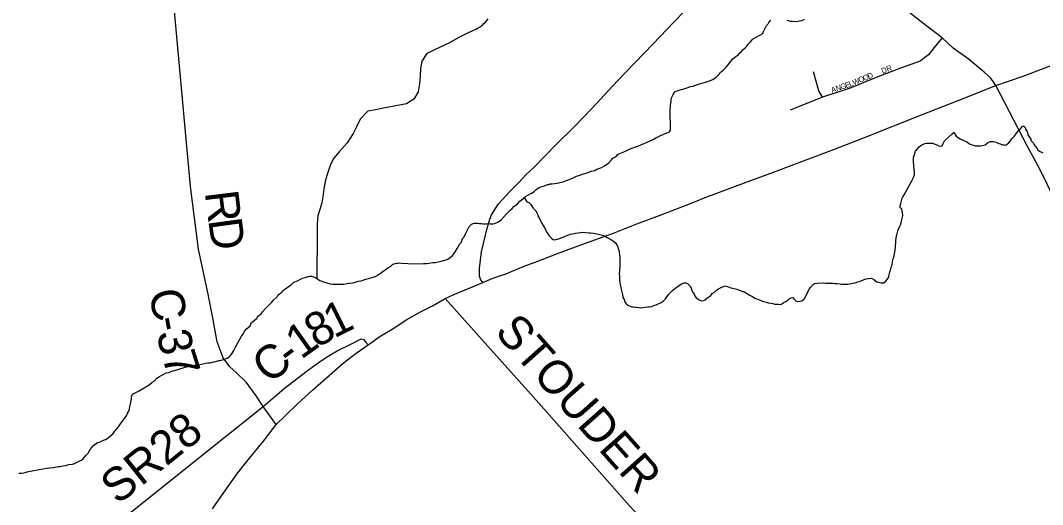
# Model space of a CAD drawing. Extents: x 1310247 to 1664935, y 235267 to 584339.
# Drawn here: x 1498565 to 1507738, y 455261 to 459610 of the extents above; entities that cross this region are included whole.
import ezdxf

# ---------------------------------------------------------------- set-up
doc = ezdxf.new("R2010")
doc.units = 0
for name, color, linetype in [('GM_X_County_Road', 7, 'Continuous'), ('GM_X_County_Road_Text', 7, 'Continuous'), ('GM_X_Minor_River', 7, 'Continuous'), ('GM_X_State_Route', 7, 'Continuous'), ('GM_X_Township_Road', 7, 'Continuous'), ('GM_X_Township_Road_Text', 7, 'Continuous'), ('GM_X_Township_Subdivision', 7, 'Continuous'), ('GM_X_Township_Subdivision_Text', 7, 'Continuous')]:
    doc.layers.add(name, color=color, linetype=linetype)

msp = doc.modelspace()

# ---------------------------------------------------------------- linework, layer by layer
at = {"layer": 'GM_X_County_Road'}
for points in [[(1500744.6, 456141.4), (1500681.3, 456237.2), (1500594.6, 456356.4), (1500500.7, 456448.5), (1500442.9, 456497.3), (1500385.1, 456578.6), (1500329.1, 456721.3), (1500289.4, 456952.5), (1500249.7, 457151.2), (1500163.8, 457555.4), (1500090.1, 458117), (1499955.1, 459594.6), (1499832.8, 460941.2), (1499658.5, 462753.4), (1499572.7, 463646.1), (1499566, 463741.3), (1499564.7, 463796.2), (1499566, 463843.1), (1499570, 463903.5), (1499603.6, 464138), (1499642.4, 464414.2), (1499659.9, 464486.5), (1499680, 464616.6), (1499698.7, 464749.2)], [(1507846.5, 458003.4), (1507714.6, 458272.3), (1507601.3, 458482.5), (1507317.6, 459025), (1507295.2, 459062.2), (1507270.8, 459095.1), (1507215.6, 459146.1), (1507070.1, 459265), (1506935.3, 459361.6), (1506837.3, 459452.8), (1506647.8, 459597.1), (1505381.9, 460598.1)], [(1499550.6, 455187.7), (1500090.7, 455621.2), (1500744.6, 456141.4), (1500930.6, 456302.2), (1501138.3, 456461.2), (1501250.3, 456542.5), (1501326.2, 456593), (1501408.4, 456641.8), (1501535.7, 456705), (1501622.4, 456750.2), (1501645, 456744.8), (1501662.2, 456723.1), (1501686.1, 456695)], [(1500860.4, 455979.4), (1500744.6, 456141.4)]]:
    msp.add_lwpolyline(points, dxfattribs=at)
at = {"layer": 'GM_X_Minor_River'}
for points in [[(1502653.6, 459531.1), (1502673.9, 459542.7), (1502686, 459548.5), (1502710.5, 459566), (1502724.9, 459581.7), (1502741.3, 459597.4), (1502751.6, 459609.3), (1502762, 459625.1)], [(1505296.1, 459611.2), (1505281.7, 459593.5), (1505273.3, 459575.6), (1505256.9, 459561.9), (1505246.4, 459538), (1505238, 459520.1), (1505231.7, 459508.2), (1505223.3, 459490.3), (1505139.2, 459440.6)], [(1505599.3, 459618.8), (1505579, 459607.2), (1505556.8, 459601.6), (1505528.6, 459598.2), (1505490.5, 459599), (1505476.5, 459601.3), (1505456.6, 459605.8), (1505444.6, 459610)], [(1502653.6, 459531.1), (1502583.5, 459497), (1502504.7, 459460.5), (1502409.5, 459404.3), (1502342.9, 459375.5), (1502270.1, 459338.9), (1502213.5, 459313.9), (1502168, 459242.7), (1502156.7, 459178.8), (1502153.2, 459108.8), (1502145.8, 459038.9), (1502134.3, 458969), (1502096.9, 458901.6), (1502030, 458860.9), (1501823, 458820.8), (1501750.7, 458806.2), (1501682.4, 458795.5), (1501612.9, 458722.8), (1501581.4, 458653.3), (1501552.2, 458593.8), (1501498.4, 458508.7), (1501424.6, 458428), (1501375.4, 458368.9), (1501346.1, 458307.4), (1501316.2, 458217.8), (1501299.1, 458162.1), (1501287.7, 458096.2), (1501278.2, 458024.3), (1501269.1, 457972.4), (1501251.8, 457910.7), (1501234.6, 457854.9), (1501227.2, 457787), (1501227.6, 457706.8), (1501226.1, 457290.5)], [(1504398.6, 458665.4), (1504397.6, 458701.5), (1504396.2, 458727.6), (1504395.1, 458761.7), (1504396.2, 458805.7), (1504399, 458837.7), (1504399.3, 458849.7), (1504404.1, 458881.6), (1504406.5, 458895.6), (1504411.2, 458921.5), (1504423.8, 458945.2), (1504438.4, 458966.8), (1504466.8, 458980.1), (1504495.1, 458989.4), (1504509.2, 458993), (1504539.6, 459002.3), (1504553.7, 459005.9), (1504578, 459015.3), (1504602.2, 459020.6), (1504614.4, 459026.3), (1504642.6, 459033.6), (1504658.8, 459039.2), (1504683.1, 459046.6), (1504721.5, 459057.6), (1504739.6, 459063.1), (1504755.9, 459070.7), (1504778.2, 459080.1), (1504808.8, 459101.4), (1504835.5, 459126.7), (1504845.9, 459138.5), (1504858.3, 459154.2), (1504872.6, 459163.8), (1504899.3, 459189.1), (1504915.9, 459210.7), (1504932.4, 459230.3), (1504959.3, 459263.7), (1504973.7, 459277.3), (1505008.5, 459302.5), (1505018.8, 459314.2), (1505035.3, 459331.8), (1505049.8, 459349.5), (1505070.2, 459364.9), (1505080.5, 459376.7), (1505088.9, 459388.5), (1505099.2, 459400.2), (1505117.7, 459417.8), (1505136.2, 459437.3), (1505139.2, 459440.6)], [(1501950.6, 457429.5), (1501966.7, 457431.1), (1501980.7, 457430.8), (1502042.8, 457427.1), (1502137, 457424.6), (1502183.2, 457425.5), (1502209.3, 457426.8), (1502233.4, 457428.1), (1502265.6, 457435.3), (1502287.7, 457436.7), (1502328, 457443.7), (1502342.1, 457447.3), (1502372.5, 457456.5), (1502394.7, 457462), (1502419.1, 457477.4), (1502443.7, 457496.8), (1502464.5, 457526.2), (1502485.4, 457559.8), (1502508.6, 457603.2), (1502518.9, 457615), (1502535.9, 457652.6), (1502546.3, 457666.3), (1502563.2, 457699.9), (1502577.9, 457727.6), (1502590.5, 457751.3), (1502613.3, 457778.7), (1502635.6, 457788.2), (1502655.7, 457789.6), (1502669.7, 457787.3), (1502685.7, 457786.9), (1502699.7, 457784.5), (1502713.7, 457784.1), (1502733.7, 457781.6), (1502745.8, 457783.3), (1502759.9, 457784.9), (1502781.8, 457782.3), (1502803.9, 457781.8), (1502822, 457785.3), (1502848.4, 457798.6), (1502879.1, 457819.9), (1502901.8, 457845.3), (1502928.5, 457872.6), (1502957.4, 457901.9), (1502977.8, 457919.4), (1502994.3, 457937), (1503014.8, 457952.5), (1503027.1, 457962.2), (1503045.7, 457985.8), (1503058, 457995.5), (1503096.9, 458028.5), (1503119.3, 458039.9), (1503151.9, 458059.1), (1503174.3, 458072.5), (1503194.8, 458092), (1503211.1, 458101.6), (1503227.4, 458113.2), (1503267.8, 458124.2), (1503296.2, 458135.4), (1503308.3, 458137.1), (1503320.4, 458140.8), (1503336.5, 458142.4), (1503380.8, 458149.2), (1503392.9, 458150.9), (1503406.9, 458152.6), (1503433.2, 458159.9), (1503473.7, 458174.9), (1503518.2, 458191.7), (1503556.8, 458210.7), (1503577, 458216.2), (1503617.5, 458233.2), (1503641.8, 458238.6), (1503674.1, 458249.7), (1503688.3, 458255.4), (1503718.6, 458262.6), (1503730.8, 458270.3), (1503757.1, 458279.6), (1503773.3, 458285.2), (1503805.8, 458302.4), (1503844.7, 458331.4), (1503869.4, 458356.8), (1503881.8, 458372.5), (1503910.3, 458387.8), (1503928.8, 458407.3), (1503975.4, 458426.1), (1504012, 458445.2), (1504030.2, 458452.7), (1504052.5, 458462.2), (1504113.3, 458484.6), (1504168, 458507.2), (1504216.7, 458528), (1504249.1, 458543.1), (1504269.6, 458558.6), (1504287.8, 458564.2), (1504316.2, 458579.5), (1504332.4, 458585), (1504364.9, 458600.2), (1504377, 458601.9), (1504391.2, 458609.5), (1504399.6, 458625.3), (1504400, 458639.3), (1504398.6, 458665.4)], [(1506474.8, 457819.9), (1506481.4, 457843.7), (1506483.8, 457859.7), (1506482.4, 457881.8), (1506475.2, 457914), (1506461.6, 457930.4), (1506459.9, 457944.4), (1506466.5, 457966.3), (1506473.1, 457990.2), (1506475.5, 458006.1), (1506481.9, 458020), (1506496.5, 458043.6), (1506511.2, 458069.3), (1506528.1, 458102.9), (1506547, 458136.5), (1506563.9, 458170.1), (1506580.7, 458197.7), (1506587.4, 458223.5), (1506589.9, 458243.5), (1506586.5, 458269.6), (1506583.2, 458297.8), (1506583.6, 458311.8), (1506580.1, 458333.9), (1506578.9, 458364), (1506581.3, 458379.9), (1506592.2, 458413.7), (1506596.8, 458435.6), (1506631.8, 458472.8), (1506646.2, 458486.4), (1506668.5, 458497.8), (1506682.8, 458505.5), (1506696.8, 458507.1), (1506716.9, 458508.6), (1506749, 458507.8), (1506774.8, 458497.1), (1506788.7, 458492.7), (1506806.6, 458484.2), (1506824.5, 458479.7), (1506836.6, 458483.4), (1506847.2, 458505.2), (1506851.5, 458517.1), (1506857.8, 458528.9), (1506890.7, 458558.1), (1506925.6, 458591.3), (1506944, 458604.8), (1506953.5, 458584.5), (1506963.2, 458570.2), (1506982.9, 458555.7), (1506998.6, 458545.3), (1507030.4, 458532.4), (1507058.1, 458519.7), (1507072, 458511.3), (1507089.6, 458496.8), (1507133.4, 458483.7), (1507183.5, 458482.3), (1507223.9, 458493.3), (1507244.4, 458508.8), (1507268.8, 458522.2), (1507296.8, 458521.4), (1507308.8, 458519.1), (1507322.8, 458516.8), (1507346.5, 458504.1), (1507358.5, 458501.8), (1507382.4, 458493.2), (1507396.3, 458490.8), (1507408.4, 458490.5), (1507422.6, 458500.1), (1507434.9, 458509.8), (1507464, 458549.1), (1507482.5, 458566.7), (1507505.3, 458598.1), (1507526, 458623.6), (1507540.4, 458637.2), (1507557, 458658.9), (1507569.1, 458660.5), (1507580.8, 458648.2), (1507584.4, 458632.1), (1507601.7, 458603.6), (1507605.2, 458581.5), (1507632.3, 458542.7), (1507634, 458530.6), (1507655.4, 458506), (1507659.1, 458493.9), (1507690.3, 458459.1), (1507694, 458447), (1507709.8, 458434.5), (1507741.5, 458421.7)], [(1503084.3, 458017.8), (1503109.7, 457980.1), (1503127.6, 457973.6), (1503145.3, 457957.1), (1503166.5, 457924.5), (1503189.9, 457899.9), (1503201.4, 457877.5), (1503208.8, 457855.3), (1503224.3, 457830.8), (1503231.8, 457810.6), (1503243.2, 457788.3), (1503254.8, 457768), (1503268.3, 457749.6), (1503277.8, 457729.3), (1503293.2, 457700.8), (1503310.5, 457674.4), (1503330.1, 457653.8), (1503345.8, 457641.4), (1503357.8, 457639.1), (1503369.8, 457640.8), (1503384, 457644.4), (1503404.2, 457649.9), (1503440.7, 457666.9), (1503469.1, 457678.2), (1503487.3, 457683.8), (1503499.4, 457689.4), (1503533.7, 457696.5), (1503549.8, 457700.1), (1503565.9, 457701.7), (1503590.1, 457705.1), (1503616.2, 457706.4), (1503636.2, 457705.9), (1503666.2, 457703.1), (1503682.3, 457702.7), (1503708.3, 457700), (1503752.2, 457690.8), (1503799.9, 457677.6), (1503831.6, 457660.7), (1503857.3, 457646), (1503869.2, 457639.7), (1503888.9, 457627.2), (1503906.5, 457610.7), (1503923.9, 457582.2), (1503938.7, 457533.7), (1503941.8, 457499.6), (1503943.5, 457485.5), (1503944.5, 457449.4), (1503943.2, 457397.4), (1503940.5, 457367.4), (1503939.4, 457327.4), (1503941.1, 457315.3), (1503942.3, 457283.2), (1503945.5, 457251.1), (1503947.2, 457239), (1503952.4, 457206.9), (1503961.6, 457172.6), (1503967, 457148.4), (1503972.3, 457120.2), (1503981.9, 457103.9), (1503985.6, 457091.8), (1503993.2, 457075.6), (1504002.9, 457061.3), (1504022.6, 457048.8), (1504052.4, 457038), (1504064.4, 457037.7), (1504082.4, 457033.2), (1504094.4, 457032.9), (1504114.4, 457030.4), (1504126.4, 457028), (1504154.5, 457031.3), (1504170.6, 457032.9), (1504196.7, 457036.2), (1504208.8, 457035.9), (1504229, 457041.4), (1504257.3, 457052.7), (1504269.4, 457054.3), (1504287.7, 457063.9), (1504316.1, 457075.2), (1504334.4, 457086.7), (1504353, 457110.2), (1504382.1, 457147.5), (1504394.4, 457159.2), (1504419.2, 457186.6), (1504431.4, 457196.3), (1504451.9, 457213.8), (1504468.2, 457223.4), (1504498.8, 457244.6), (1504521.1, 457252.1), (1504535.1, 457251.7), (1504551.1, 457247.3), (1504562.8, 457235), (1504578.5, 457220.5), (1504584.1, 457204.3), (1504591.6, 457184.1), (1504601, 457161.8), (1504610.7, 457149.6), (1504618.4, 457135.3), (1504630, 457117), (1504657.6, 457100.3), (1504681.4, 457089.6), (1504695.5, 457093.3)], [(1504695.5, 457093.3), (1504713.8, 457100.8), (1504726.2, 457114.5), (1504760.8, 457137.6), (1504777.4, 457159.2), (1504789.7, 457166.9), (1504816.3, 457190.2), (1504830.6, 457197.9), (1504855, 457211.3), (1504875.3, 457220.8), (1504889.4, 457224.4), (1504909.3, 457219.9), (1504941.1, 457209), (1504955.1, 457204.6), (1504983, 457197.9), (1504995, 457195.6), (1505014.8, 457187.1), (1505026.8, 457184.8), (1505044.6, 457176.3), (1505056.6, 457174), (1505074.3, 457161.5), (1505086.2, 457157.1), (1505107.9, 457140.5), (1505127.7, 457132), (1505161.3, 457113.1), (1505183.2, 457104.5), (1505216.9, 457089.6), (1505234.8, 457085.2), (1505256.7, 457078.6), (1505276.6, 457074), (1505306.6, 457069.2), (1505318.6, 457066.9), (1505334.5, 457062.5), (1505350.5, 457060.1), (1505364.5, 457059.7), (1505378.5, 457057.4), (1505394.6, 457060.9), (1505409, 457072.6), (1505433.4, 457086), (1505451.7, 457097.5), (1505468.1, 457111.1), (1505482.3, 457118.7), (1505498.4, 457120.3), (1505506.1, 457108.1), (1505523.7, 457091.6), (1505537.6, 457085.2), (1505563.7, 457086.6), (1505577.9, 457090.2), (1505600.5, 457111.6), (1505617.2, 457139.2), (1505623.5, 457151.1), (1505636.4, 457182.8), (1505653.1, 457208.4), (1505667.5, 457224), (1505673.8, 457235.9), (1505692.1, 457245.5), (1505716.3, 457248.8), (1505772.5, 457251.3), (1505790.5, 457250.9), (1505802.5, 457250.6), (1505856.7, 457249.1), (1505874.6, 457246.7), (1505890.7, 457246.3), (1505920.7, 457243.5), (1505932.6, 457241.1), (1505950.7, 457240.7), (1505976.8, 457242), (1505990.8, 457241.6), (1506019, 457246.9), (1506033.1, 457248.5), (1506055.3, 457254), (1506079.6, 457261.3), (1506103.8, 457268.7), (1506136.2, 457281.9), (1506156.4, 457287.4), (1506202.7, 457294.2), (1506222.5, 457281.6), (1506250.1, 457262.9), (1506266, 457258.5), (1506287.9, 457253.9), (1506312, 457253.2), (1506330.4, 457266.8), (1506351.1, 457294.3), (1506357.5, 457308.1), (1506366.6, 457352), (1506373.1, 457367.8), (1506383.9, 457401.6), (1506388.3, 457415.5), (1506395.5, 457461.4), (1506402, 457479.2), (1506411.3, 457531.1), (1506415.7, 457547), (1506421.5, 457614.9), (1506421.8, 457629), (1506424.5, 457656.9), (1506429.2, 457682.8), (1506440.1, 457718.6), (1506457.3, 457762.2), (1506463.6, 457774.1), (1506472.4, 457803.9), (1506474.8, 457819.9)], [(1499554.1, 456166.2), (1499558.8, 456194.2), (1499561.3, 456214.1), (1499561.7, 456230.1), (1499570.4, 456254), (1499631.2, 456282.4), (1499661.8, 456301.6), (1499690.3, 456318.9), (1499720.8, 456336.1), (1499745.5, 456357.5), (1499763.8, 456369.1), (1499788.6, 456396.5), (1499813, 456411.9), (1499833.4, 456423.3), (1499845.5, 456429), (1499874, 456444.3), (1499896.2, 456447.7), (1499930.6, 456460.9), (1499950.7, 456464.3), (1499977, 456473.7), (1499995.2, 456479.2), (1500025.6, 456490.4), (1500043.8, 456496), (1500078.1, 456505.1), (1500098.2, 456506.5), (1500126.4, 456511.8), (1500146.5, 456513.3), (1500178.8, 456520.5), (1500202.9, 456523.8), (1500243.2, 456532.8), (1500267.3, 456534.2), (1500299.7, 456543.3), (1500319.8, 456546.8), (1500344.1, 456554.2), (1500356.1, 456555.9), (1500386.4, 456563.1), (1500418.8, 456576.3), (1500435.1, 456585.9), (1500447.4, 456597.5), (1500461.9, 456615.2), (1500480.7, 456644.8), (1500497.7, 456680.4), (1500533.5, 456747.5), (1500550.2, 456775.1), (1500560.6, 456788.9), (1500579.5, 456820.4), (1500591.9, 456836.1), (1500626.8, 456867.3), (1500639.5, 456895), (1500688.7, 456935.8), (1500693, 456949.7), (1500725.8, 456974.8), (1500736.3, 456992.6), (1500761, 457018), (1500794, 457053.2), (1500818.6, 457076.6), (1500837.2, 457096.1), (1500868, 457127.4), (1500878.5, 457145.1), (1500911.2, 457170.3), (1500917.6, 457182.2), (1500956.4, 457209.2), (1501001.3, 457240.1), (1501017.7, 457257.6), (1501052.2, 457270.8), (1501084.7, 457288), (1501098.9, 457293.6), (1501119.1, 457301.1), (1501147.4, 457310.3), (1501161.6, 457314), (1501177.6, 457313.6), (1501203.4, 457304.9), (1501217.3, 457296.5), (1501250.8, 457273.6), (1501292.5, 457258.5), (1501304.5, 457256.1), (1501322.4, 457249.7), (1501344.3, 457245.1), (1501368.3, 457240.5), (1501408.3, 457239.4), (1501468.6, 457241.8), (1501494.8, 457247.2), (1501516.9, 457248.6), (1501545, 457251.9), (1501559.2, 457255.5), (1501595.5, 457266.6), (1501623.8, 457271.8), (1501664.2, 457286.8), (1501688.4, 457292.2), (1501730.8, 457303.1), (1501747.1, 457310.7), (1501759.2, 457314.4), (1501777.6, 457327.9), (1501793.8, 457335.5), (1501820.5, 457358.8), (1501838.8, 457368.4), (1501863.3, 457387.8), (1501887.8, 457403.1), (1501908.3, 457420.6), (1501938.6, 457429.8), (1501950.6, 457429.5)], [(1498551.6, 455543.5), (1498577.6, 455542.8), (1498595.8, 455546.3), (1498607.8, 455548), (1498624.1, 455555.6), (1498636.1, 455557.3), (1498765.1, 455582), (1498799.4, 455589.1), (1498857.7, 455593.6), (1498873.8, 455597.1), (1498891.9, 455598.7), (1498908, 455602.3), (1498920.1, 455604), (1498944.3, 455609.3), (1498970.5, 455612.6), (1498998.7, 455619.9), (1499030.9, 455625.1), (1499049.1, 455630.6), (1499069.4, 455640.1), (1499091.7, 455649.5), (1499112, 455659), (1499126.4, 455672.7), (1499155.3, 455704), (1499173.8, 455721.5), (1499190.7, 455757.1), (1499205.2, 455774.8), (1499219.6, 455790.4), (1499233.9, 455800), (1499256.5, 455819.5), (1499274.6, 455823), (1499297, 455834.5), (1499309.1, 455838.1), (1499329.3, 455845.6), (1499351.8, 455861.1), (1499396.9, 455899.9), (1499413.4, 455919.5), (1499432.1, 455943.1), (1499450.8, 455968.6), (1499467.5, 455996.2), (1499498.6, 456035.5), (1499519.4, 456063), (1499525.9, 456082.8), (1499538.4, 456100.5), (1499544.9, 456120.4), (1499545.5, 456142.4), (1499554.1, 456166.2)]]:
    msp.add_lwpolyline(points, dxfattribs=at)
at = {"layer": 'GM_X_State_Route'}
for points in [[(1502989.2, 458105.2), (1503037.7, 458153.7), (1503101.8, 458222.3), (1503177.2, 458295.9), (1503366.9, 458487.8), (1503541.2, 458659.9), (1503697, 458821.6), (1503921.4, 459063.2), (1504078.2, 459229.5), (1504242.3, 459399.1), (1504427.9, 459594.3), (1504696.9, 459876.5)], [(1504766.3, 458040.9), (1505005.1, 458130), (1505322.9, 458248), (1505870.2, 458452.9), (1506140, 458556.7), (1506652.8, 458760.6), (1506980.9, 458891.2), (1507317.6, 459025), (1507563.7, 459110), (1507854.3, 459220.6)], [(1502713.6, 457255.4), (1502692.7, 457285.7), (1502684.5, 457313.8), (1502683.6, 457382.4), (1502702.3, 457532.1), (1502749.5, 457733.2), (1502776.4, 457824.1), (1502792.9, 457864.3), (1502855.2, 457963.1), (1502957.3, 458073.3), (1502989.2, 458105.2)], [(1502863.1, 457314.2), (1502913.9, 457330.9), (1503085.5, 457402.3), (1503208.8, 457447.1), (1503384.5, 457516.5), (1503601.8, 457595.6), (1503887.7, 457698.7), (1504096.6, 457783), (1504329.4, 457869.3), (1504578.4, 457965.2), (1504754.8, 458036.6), (1504766.3, 458040.9)], [(1502713.6, 457255.4), (1502798.3, 457293), (1502863.1, 457314.2)], [(1500287.7, 455222.7), (1500391.6, 455370.3), (1500516.2, 455547.3), (1500621.6, 455678.8), (1500745.7, 455831.9), (1500860.4, 455979.4), (1500947.7, 456063), (1501052.3, 456164.5), (1501187.5, 456287.2), (1501335.1, 456421.6), (1501462, 456530.5), (1501578.3, 456619.6), (1501686.1, 456695), (1501694.4, 456700.8), (1501784.2, 456766.5), (1501900.1, 456837.7), (1502031.5, 456922.7), (1502155.3, 456993.1), (1502262.8, 457047.3), (1502378.2, 457111.2), (1502447.7, 457143.9), (1502713.6, 457255.4)]]:
    msp.add_lwpolyline(points, dxfattribs=at)
at = {"layer": 'GM_X_Township_Road'}
msp.add_lwpolyline([(1504968.7, 454092.1), (1504805.1, 454299), (1504711.2, 454439.9), (1504595.6, 454607.9), (1504536, 454694.6), (1504452.9, 454784.9), (1504373.4, 454868), (1504277.7, 454987.2), (1504032, 455251), (1503219.2, 456170.3), (1502378.2, 457111.2)], dxfattribs=at)
at = {"layer": 'GM_X_Township_Subdivision'}
for points in [[(1506837.3, 459452.8), (1506764.1, 459366.7), (1506714.6, 459299.9), (1506639.2, 459244), (1506471.3, 459183.7), (1506260.3, 459101.9), (1506010.5, 459000.7), (1505762.9, 458918.9), (1505472.3, 458802.6)], [(1505762.9, 458918.9), (1505730.6, 458977), (1505681.1, 459149.2)]]:
    msp.add_lwpolyline(points, dxfattribs=at)

# ---------------------------------------------------------------- texts
at = {"layer": 'GM_X_County_Road_Text'}
for s, rotation, p in [('R', 277.0708, (1500218.8, 458066.2)), ('D', 277.71989, (1500249.6, 457818)), ('C', 280.54294, (1499716.9, 457173.4)), ('1', 26.47686, (1501379.3, 456751.5)), ('-', 280.7948, (1499762.3, 456929.8)), ('8', 30.16257, (1501225.3, 456661.8)), ('3', 281.8102, (1499786.5, 456803.1)), ('1', 35.5593, (1501082.4, 456559.2)), ('7', 287.57986, (1499832.7, 456590.3)), ('C', 38.50449, (1500796.6, 456336.1)), ('-', 36.91873, (1500986.3, 456487)), ('SR28', 38.60819, (1499438.2, 455252.9))]:
    msp.add_text(s, height=300, rotation=rotation, dxfattribs=at).set_placement(p)
at = {"layer": 'GM_X_Township_Road_Text'}
msp.add_text('STOUDER', height=300, rotation=311.62111, dxfattribs=at).set_placement((1502812.4, 456805.9))
at = {"layer": 'GM_X_Township_Subdivision_Text'}
for s, rotation, p in [('O', 22.37775, (1506137.9, 459064.5)), ('D', 22.38039, (1506178.5, 459081.3)), ('DR', 21.24874, (1506302.4, 459129.7)), ('N', 18.4769, (1505891.4, 458972.2)), ('G', 18.45568, (1505933.1, 458986.1)), ('E', 19.28352, (1505975.6, 459000.3)), ('L', 21.7318, (1506011, 459012.7)), ('W', 22.36044, (1506044.2, 459026)), ('O', 22.39526, (1506097.2, 459047.8)), ('A', 18.45568, (1505849.6, 458958.2))]:
    msp.add_text(s, height=50, rotation=rotation, dxfattribs=at).set_placement(p)

doc.saveas('drawing.dxf')
